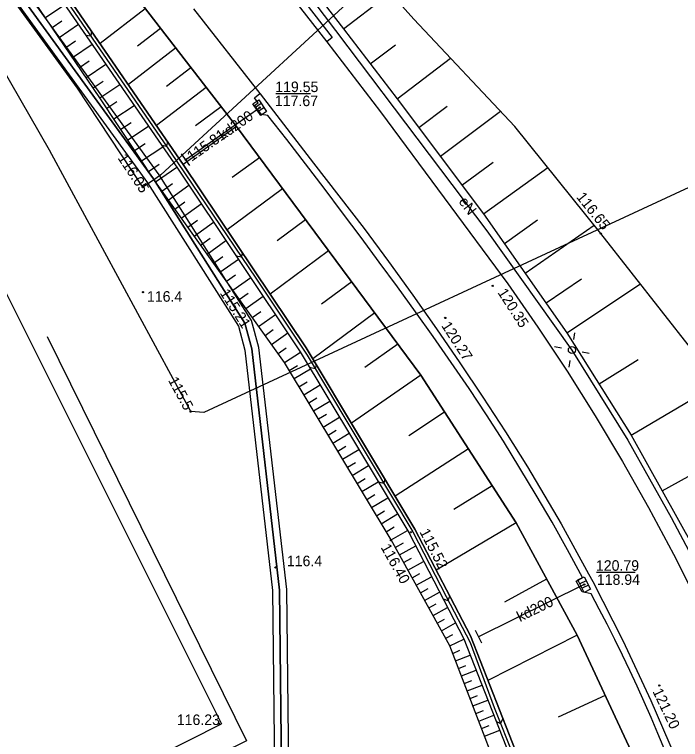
# Model space of a CAD drawing. Extents: x 6424617 to 6425697, y 5665845 to 5667190.
# Drawn here: x 6425353.2 to 6425400.6, y 5666910.6 to 5666962.1 of the extents above; entities that cross this region are included whole.
import ezdxf

# ---------------------------------------------------------------- set-up
doc = ezdxf.new("R2010")
doc.units = 0
for name, color, linetype in [('Warstwa 10', 7, 'Continuous'), ('Warstwa 12', 7, 'Continuous'), ('Warstwa 13', 7, 'Continuous'), ('Warstwa 14', 7, 'Continuous'), ('Warstwa 15', 7, 'Continuous'), ('Warstwa 2', 7, 'Continuous'), ('Warstwa 20', 7, 'Continuous'), ('Warstwa 21', 7, 'Continuous'), ('Warstwa 25', 7, 'Continuous'), ('Warstwa 4', 7, 'Continuous'), ('Warstwa 47', 7, 'Continuous'), ('Warstwa 6', 7, 'Continuous'), ('Warstwa 61', 7, 'Continuous'), ('Warstwa 8', 7, 'Continuous'), ('Warstwa 9', 7, 'Continuous')]:
    doc.layers.add(name, color=color, linetype=linetype)

msp = doc.modelspace()

# ---------------------------------------------------------------- linework, layer by layer
at = {"layer": 'Warstwa 10'}
msp.add_lwpolyline([(6425365.002, 5666813.998), (6425369.58, 5666830.63), (6425372.31, 5666841.36), (6425374.37, 5666850.14), (6425374.47, 5666862.67), (6425373.34, 5666884.86), (6425372.35, 5666897.94), (6425372.09, 5666921.2), (6425370.11, 5666938.36), (6425369.62, 5666940.17), (6425363.11, 5666950.45), (6425345.89, 5666974.19), (6425342.73, 5666979.13), (6425333.68, 5666990.9), (6425313.986, 5667019.515)], dxfattribs=at)
at = {"layer": 'Warstwa 12'}
for points in [[(6425464.654, 5666907.42), (6425437.078, 5666914.799), (6425417.814, 5666920.177), (6425402.666, 5666949.76), (6425401.834, 5666950.142), (6425366.69, 5666933.829), (6425365.771, 5666933.887), (6425355.729, 5666952.491), (6425344.802, 5666971.496), (6425344.013, 5666972.39), (6425340.424, 5666977.922), (6425339.576, 5666978.999), (6425339.462, 5666979.144), (6425339.323, 5666979.308), (6425317.451, 5667007.184), (6425317.021, 5667007.709), (6425316.481, 5667008.227), (6425313.859, 5667009.022)], [(6425348.14, 5666997.42), (6425353.37, 5666990.86), (6425362.83, 5666978.49), (6425371.96, 5666966.45), (6425386.81, 5666946.74), (6425392.86, 5666938.27), (6425396.85, 5666931.85), (6425399.93, 5666926.36), (6425402.86, 5666920.8), (6425405.92, 5666914.19), (6425408.7, 5666907.17), (6425410.7, 5666901.75), (6425412.27, 5666897.16), (6425413.44, 5666892.95), (6425414.78, 5666886.9), (6425415.89, 5666881.95), (6425416.77, 5666877.58), (6425417.4, 5666873.25), (6425418.12, 5666868.16), (6425418.38, 5666863.9), (6425418.7, 5666858.55), (6425418.2, 5666857.76)], [(6425553.71, 5666947.2), (6425549.6, 5666948.95), (6425497.24, 5666962.99), (6425496.43, 5666962.29), (6425494.49, 5666954.59), (6425489.02, 5666931.76), (6425484.64, 5666933.61), (6425476.81, 5666937.15), (6425438.84, 5666952.53), (6425435.57, 5666952.21), (6425429.97, 5666954.78), (6425402.11, 5666966.81), (6425387.27, 5666972.4), (6425380.77, 5666966.54), (6425363.64, 5666950.72), (6425363.13, 5666950.36), (6425362.37, 5666949.84), (6425357.72, 5666956.9), (6425346.14, 5666972.82)], [(6425365.41, 5666951.81), (6425370.67, 5666955.51)], [(6425393.74, 5666921.59), (6425386.23, 5666917.88)]]:
    msp.add_lwpolyline(points, dxfattribs=at)
at = {"layer": 'Warstwa 13'}
for centre in [(6425362.377, 5666942.383), (6425371.797, 5666922.806)]:
    msp.add_circle(centre, 0.045, dxfattribs=at)
at = {"layer": 'Warstwa 14'}
for p, q in [((6425374.285, 5666956.488), (6425371.806, 5666956.488)), ((6425397.357, 5666922.444), (6425394.614, 5666922.444))]:
    msp.add_line(p, q, dxfattribs=at)
for centre in [(6425370.67, 5666955.51), (6425365.41, 5666951.81), (6425362.37, 5666949.84), (6425369.62, 5666940.17), (6425365.771, 5666933.887), (6425393.74, 5666921.59)]:
    msp.add_circle(centre, 0.045, dxfattribs=at)
at = {"layer": 'Warstwa 2'}
msp.add_circle((6425392.86, 5666938.27), 0.25, dxfattribs=at)
at = {"layer": 'Warstwa 20'}
for points in [[(6425314.103, 5667029.211), (6425315.581, 5667026.396), (6425321.09, 5667017.329), (6425326.707, 5667009.007), (6425332.328, 5667001.644), (6425369.012, 5666954.157), (6425382.127, 5666936.484), (6425388.892, 5666925.984), (6425393.247, 5666917.98), (6425397.216, 5666909.432), (6425400.558, 5666900.834), (6425403.756, 5666890.579), (6425406.309, 5666879.499), (6425407.78, 5666870.067), (6425408.67, 5666859.825), (6425408.853, 5666850.565), (6425408.345, 5666840.039), (6425407.685, 5666833.993), (6425407.004, 5666828.248), (6425405.898, 5666821.141), (6425404.522, 5666813.522)], [(6425393.298, 5666813.657), (6425395.438, 5666825.508), (6425396.774, 5666840.178), (6425397.83, 5666855.444), (6425397.308, 5666867.017), (6425395.387, 5666881.357), (6425392.961, 5666891.594), (6425389.511, 5666903.33), (6425384.19, 5666917.231), (6425380.005, 5666924.769), (6425372.43, 5666937.379), (6425363.259, 5666950.219), (6425359.316, 5666956.212), (6425352.524, 5666966.198), (6425341.504, 5666981.912), (6425329.825, 5666997.688), (6425317.161, 5667014.853), (6425313.991, 5667019.921)], [(6425349.632, 5666996.03), (6425376.62, 5666961.102), (6425380.441, 5666956.131), (6425386.586, 5666947.957), (6425392.505, 5666939.498), (6425397.085, 5666932.217), (6425401.495, 5666924.286), (6425406.312, 5666914.18), (6425409.035, 5666907.556), (6425411.392, 5666900.784), (6425413.657, 5666893.241), (6425415.732, 5666884.803), (6425417.068, 5666877.78), (6425418.262, 5666868.956), (6425418.975, 5666860.884)]]:
    msp.add_lwpolyline(points, dxfattribs=at)
at = {"layer": 'Warstwa 21'}
for p, q in [((6425365.697, 5666951.401), (6425365.123, 5666952.219)), ((6425386.453, 5666917.432), (6425386.007, 5666918.328))]:
    msp.add_line(p, q, dxfattribs=at)
for points in [[(6425314.038, 5667023.847), (6425318.834, 5667016.073), (6425331.461, 5666998.529), (6425342.663, 5666983.502), (6425354.15, 5666967.599), (6425365.232, 5666951.474), (6425373.98, 5666938.422), (6425381.71, 5666925.538), (6425385.644, 5666917.945), (6425391.142, 5666903.901), (6425395.001, 5666891.557), (6425397.184, 5666881.754), (6425399.285, 5666866.812), (6425399.444, 5666855.685), (6425398.462, 5666840.068), (6425397.038, 5666824.899), (6425394.925, 5666813.637)], [(6425314.027, 5667022.896), (6425318.409, 5667015.8), (6425331.056, 5666998.236), (6425342.258, 5666983.209), (6425353.745, 5666967.307), (6425364.827, 5666951.201), (6425373.555, 5666938.149), (6425381.265, 5666925.286), (6425385.18, 5666917.733), (6425390.679, 5666903.729), (6425394.518, 5666891.426), (6425396.682, 5666881.663), (6425398.785, 5666866.781), (6425398.944, 5666855.694), (6425397.963, 5666840.107), (6425396.539, 5666824.968), (6425394.409, 5666813.644)], [(6425418.975, 5666860.884), (6425419.06, 5666903.33), (6425418.902, 5666905.6), (6425415.908, 5666912.076), (6425410.886, 5666921.5), (6425406.057, 5666930.53), (6425401.387, 5666938.317), (6425394.923, 5666946.546), (6425388.818, 5666954.159), (6425381.634, 5666961.791), (6425371.584, 5666973.036), (6425362.387, 5666983.346), (6425359.931, 5666986.941), (6425351.65, 5666994.223), (6425349.632, 5666996.03)]]:
    msp.add_lwpolyline(points, dxfattribs=at)
at = {"layer": 'Warstwa 25'}
for centre in [(6425394.923, 5666946.546), (6425387.234, 5666942.834), (6425383.861, 5666940.554), (6425381.412, 5666925.304), (6425380.005, 5666924.732), (6425399.074, 5666914.411), (6425367.766, 5666911.715)]:
    msp.add_circle(centre, 0.045, dxfattribs=at)
at = {"layer": 'Warstwa 4'}
for p, q in [((6425370.78, 5666955.795), (6425370.365, 5666955.516)), ((6425370.975, 5666955.504), (6425370.56, 5666955.225)), ((6425393.888, 5666921.857), (6425393.439, 5666921.638)), ((6425394.041, 5666921.542), (6425393.592, 5666921.323))]:
    msp.add_line(p, q, dxfattribs=at)
for points in [[(6425370.598, 5666956.064), (6425371.156, 5666955.235), (6425370.742, 5666954.956), (6425370.184, 5666955.785)], [(6425393.746, 5666922.149), (6425394.184, 5666921.25), (6425393.734, 5666921.031), (6425393.296, 5666921.93)]]:
    msp.add_lwpolyline(points, close=True, dxfattribs=at)
for points in [[(6425355.568, 5666939.225), (6425369.744, 5666910.479), (6425355.472, 5666903.425)], [(6425392.992, 5666939.008), (6425393.08, 5666939.501)], [(6425392.122, 5666938.402), (6425391.629, 5666938.49)], [(6425393.598, 5666938.138), (6425394.091, 5666938.05)], [(6425392.728, 5666937.532), (6425392.64, 5666937.039)]]:
    msp.add_lwpolyline(points, dxfattribs=at)
at = {"layer": 'Warstwa 47'}
msp.add_lwpolyline([(6425314.103, 5667029.211), (6425315.581, 5667026.396), (6425321.09, 5667017.329), (6425326.707, 5667009.007), (6425332.328, 5667001.644), (6425369.012, 5666954.157), (6425382.127, 5666936.484), (6425388.892, 5666925.984), (6425393.247, 5666917.98), (6425397.216, 5666909.432), (6425400.558, 5666900.834), (6425403.756, 5666890.579), (6425406.309, 5666879.499), (6425407.78, 5666870.067), (6425408.67, 5666859.825), (6425408.853, 5666850.565), (6425408.345, 5666840.039), (6425407.685, 5666833.993), (6425407.004, 5666828.248), (6425405.898, 5666821.141), (6425404.522, 5666813.522)], dxfattribs=at)
at = {"layer": 'Warstwa 6'}
for points in [[(6425342.223, 5667003.977), (6425349.026, 5666995.191), (6425349.392, 5666995.484), (6425349.93, 5666994.814), (6425349.857, 5666994.106), (6425364.374, 5666975.377), (6425364.688, 5666975.622), (6425365.236, 5666974.942), (6425365.155, 5666974.303), (6425375.829, 5666960.496), (6425375.433, 5666960.183)], [(6425400.161, 5666908.173), (6425398.973, 5666911.002), (6425398.493, 5666912.127), (6425398.002, 5666913.246), (6425397.499, 5666914.36), (6425396.985, 5666915.469), (6425396.459, 5666916.573), (6425395.921, 5666917.671), (6425395.372, 5666918.763), (6425394.812, 5666919.85), (6425394.24, 5666920.93), (6425393.603, 5666921.072), (6425393.166, 5666921.83), (6425393.621, 5666922.102), (6425392.55, 5666924.069), (6425391.451, 5666926.02), (6425390.325, 5666927.956), (6425389.172, 5666929.875), (6425387.992, 5666931.778), (6425386.785, 5666933.665), (6425385.552, 5666935.534), (6425384.292, 5666937.386), (6425383.007, 5666939.219), (6425381.737, 5666940.995), (6425380.458, 5666942.764), (6425379.17, 5666944.527), (6425377.872, 5666946.282), (6425376.566, 5666948.031), (6425375.25, 5666949.773), (6425373.924, 5666951.508), (6425372.59, 5666953.236), (6425371.247, 5666954.957), (6425370.788, 5666955.015), (6425370.3, 5666955.654), (6425370.563, 5666955.859), (6425370.29, 5666956.214), (6425370.685, 5666956.517)]]:
    msp.add_lwpolyline(points, dxfattribs=at)
at = {"layer": 'Warstwa 61'}
msp.add_lwpolyline([(6425313.986, 5667019.516), (6425314.387, 5667018.932), (6425333.673, 5666990.911), (6425333.688, 5666990.89), (6425342.73, 5666979.13), (6425345.89, 5666974.19), (6425363.11, 5666950.45), (6425369.62, 5666940.17), (6425370.11, 5666938.36), (6425372.09, 5666921.2), (6425372.35, 5666897.94), (6425373.34, 5666884.86), (6425374.47, 5666862.67), (6425374.37, 5666850.14), (6425372.31, 5666841.36), (6425369.581, 5666830.635), (6425369.579, 5666830.625), (6425365.037, 5666814.125), (6425365.002, 5666813.999)], dxfattribs=at)
at = {"layer": 'Warstwa 8'}
for p, q in [((6425341.827, 5667003.674), (6425375.433, 5666960.183)), ((6425365.975, 5666962.526), (6425370.685, 5666956.517)), ((6425375.433, 5666960.183), (6425379.264, 5666955.202)), ((6425370.685, 5666956.517), (6425370.699, 5666956.498)), ((6425370.699, 5666956.498), (6425374.497, 5666951.557)), ((6425379.264, 5666955.202), (6425388.307, 5666942.985)), ((6425374.497, 5666951.557), (6425376.306, 5666949.245)), ((6425376.306, 5666949.245), (6425378.086, 5666946.911)), ((6425350.065, 5666947.457), (6425367.965, 5666911.672)), ((6425378.086, 5666946.911), (6425379.837, 5666944.554)), ((6425379.837, 5666944.554), (6425381.558, 5666942.175)), ((6425388.307, 5666942.985), (6425390.452, 5666939.897)), ((6425381.558, 5666942.175), (6425383.248, 5666939.775)), ((6425383.248, 5666939.775), (6425384.908, 5666937.353)), ((6425390.452, 5666939.897), (6425392.526, 5666936.761)), ((6425384.908, 5666937.353), (6425386.537, 5666934.911)), ((6425392.526, 5666936.761), (6425394.526, 5666933.577)), ((6425386.537, 5666934.911), (6425388.135, 5666932.448)), ((6425394.526, 5666933.577), (6425396.452, 5666930.348)), ((6425388.135, 5666932.448), (6425389.702, 5666929.965)), ((6425396.452, 5666930.348), (6425398.304, 5666927.076)), ((6425389.702, 5666929.965), (6425389.707, 5666929.956)), ((6425389.707, 5666929.956), (6425392.09, 5666925.916)), ((6425398.304, 5666927.076), (6425400.079, 5666923.761)), ((6425392.09, 5666925.916), (6425394.043, 5666922.355)), ((6425400.079, 5666923.761), (6425401.778, 5666920.407)), ((6425394.043, 5666922.355), (6425394.35, 5666921.795)), ((6425394.35, 5666921.795), (6425396.48, 5666917.606)), ((6425396.48, 5666917.606), (6425398.479, 5666913.352)), ((6425398.479, 5666913.352), (6425400.344, 5666909.037)), ((6425356.104, 5666905.744), (6425367.965, 5666911.672))]:
    msp.add_line(p, q, dxfattribs=at)
msp.add_lwpolyline([(6425372.85, 5666897.962), (6425372.59, 5666921.232), (6425370.602, 5666938.455), (6425370.083, 5666940.374), (6425363.524, 5666950.731), (6425346.303, 5666974.472), (6425343.14, 5666979.418), (6425334.084, 5666991.194), (6425313.996, 5667020.382), (6425313.975, 5667018.649), (6425333.276, 5666990.606), (6425342.32, 5666978.842), (6425345.477, 5666973.908), (6425362.696, 5666950.169), (6425369.157, 5666939.966), (6425369.618, 5666938.265), (6425371.59, 5666921.168), (6425371.85, 5666897.918)], dxfattribs=at)
at = {"layer": 'Warstwa 9'}
for p, q in [((6425353.333, 5666968.354), (6425363.832, 5666953.071)), ((6425376.62, 5666961.102), (6425379.954, 5666963.67)), ((6425355.435, 5666961.918), (6425356.809, 5666962.853)), ((6425362.538, 5666962.537), (6425359.331, 5666960.06)), ((6425355.92, 5666961.205), (6425356.609, 5666961.674)), ((6425356.405, 5666960.492), (6425357.787, 5666961.432)), ((6425358.721, 5666960.948), (6425358.657, 5666960.603)), ((6425363.617, 5666961.14), (6425361.975, 5666959.872)), ((6425356.89, 5666959.778), (6425357.583, 5666960.25)), ((6425358.314, 5666960.667), (6425358.657, 5666960.603)), ((6425357.375, 5666959.065), (6425358.765, 5666960.011)), ((6425364.696, 5666959.744), (6425361.334, 5666957.146)), ((6425378.53, 5666958.616), (6425380.314, 5666959.981)), ((6425357.86, 5666958.352), (6425358.557, 5666958.826)), ((6425380.441, 5666956.131), (6425384.242, 5666959.02)), ((6425358.346, 5666957.639), (6425359.743, 5666958.589)), ((6425365.775, 5666958.347), (6425364.055, 5666957.018)), ((6425358.831, 5666956.926), (6425359.534, 5666957.399)), ((6425359.316, 5666956.212), (6425360.729, 5666957.157)), ((6425366.854, 5666956.95), (6425363.336, 5666954.232)), ((6425359.809, 5666955.463), (6425360.525, 5666955.938)), ((6425360.302, 5666954.714), (6425361.753, 5666955.669)), ((6425381.977, 5666954.088), (6425383.995, 5666955.613)), ((6425367.933, 5666955.554), (6425366.108, 5666954.203)), ((6425383.513, 5666952.044), (6425387.785, 5666955.256)), ((6425360.795, 5666953.965), (6425361.528, 5666954.448)), ((6425361.288, 5666953.216), (6425362.769, 5666954.192)), ((6425369.012, 5666954.157), (6425365.232, 5666951.474)), ((6425363.832, 5666953.071), (6425370.39, 5666943.382)), ((6425364.107, 5666953.11), (6425364.04, 5666952.763)), ((6425361.78, 5666952.466), (6425362.529, 5666952.96)), ((6425362.273, 5666951.717), (6425363.786, 5666952.714)), ((6425363.708, 5666952.827), (6425364.04, 5666952.763)), ((6425362.766, 5666950.968), (6425363.525, 5666951.479)), ((6425370.652, 5666951.948), (6425368.722, 5666950.547)), ((6425385.05, 5666950), (6425387.257, 5666951.629)), ((6425363.259, 5666950.219), (6425364.783, 5666951.265)), ((6425386.586, 5666947.957), (6425391.143, 5666951.26)), ((6425363.717, 5666949.577), (6425364.465, 5666950.1)), ((6425364.176, 5666948.935), (6425365.642, 5666949.982)), ((6425372.291, 5666949.739), (6425368.353, 5666946.817)), ((6425364.635, 5666948.293), (6425365.358, 5666948.809)), ((6425365.093, 5666947.651), (6425366.519, 5666948.67)), ((6425365.552, 5666947.009), (6425366.255, 5666947.512)), ((6425366.01, 5666946.367), (6425367.397, 5666947.358)), ((6425373.931, 5666947.53), (6425371.909, 5666946.029)), ((6425388.066, 5666945.842), (6425390.428, 5666947.524)), ((6425389.546, 5666943.728), (6425394.438, 5666947.151)), ((6425366.468, 5666945.725), (6425367.152, 5666946.214)), ((6425366.927, 5666945.083), (6425368.274, 5666946.046)), ((6425375.57, 5666945.32), (6425371.42, 5666942.241)), ((6425367.386, 5666944.441), (6425368.049, 5666944.915)), ((6425367.844, 5666943.799), (6425369.152, 5666944.733)), ((6425369.002, 5666944.958), (6425369.371, 5666944.887)), ((6425369.433, 5666945.206), (6425369.371, 5666944.887)), ((6425368.303, 5666943.157), (6425368.947, 5666943.617)), ((6425368.762, 5666942.515), (6425370.03, 5666943.421)), ((6425370.39, 5666943.382), (6425374.048, 5666937.912)), ((6425391.026, 5666941.613), (6425393.556, 5666943.336)), ((6425377.209, 5666943.111), (6425375.072, 5666941.525)), ((6425392.505, 5666939.498), (6425397.733, 5666942.969)), ((6425369.22, 5666941.873), (6425369.844, 5666942.319)), ((6425369.679, 5666941.231), (6425370.907, 5666942.108)), ((6425370.137, 5666940.589), (6425370.742, 5666941.02)), ((6425370.596, 5666939.947), (6425371.785, 5666940.796)), ((6425378.848, 5666940.902), (6425374.45, 5666937.638)), ((6425371.055, 5666939.305), (6425371.639, 5666939.722)), ((6425371.513, 5666938.663), (6425372.662, 5666939.484)), ((6425380.488, 5666938.693), (6425378.154, 5666937.024)), ((6425371.972, 5666938.021), (6425372.544, 5666938.413)), ((6425372.43, 5666937.379), (6425373.569, 5666938.126)), ((6425374.048, 5666937.912), (6425381.562, 5666925.327)), ((6425394.795, 5666935.858), (6425397.57, 5666937.595)), ((6425372.774, 5666936.806), (6425373.35, 5666937.168)), ((6425374.208, 5666937.06), (6425374.618, 5666936.956)), ((6425374.69, 5666937.239), (6425374.618, 5666936.956)), ((6425373.119, 5666936.233), (6425374.284, 5666936.933)), ((6425382.127, 5666936.484), (6425377.19, 5666933.071)), ((6425373.463, 5666935.66), (6425374.045, 5666936.01)), ((6425373.807, 5666935.086), (6425374.971, 5666935.786)), ((6425397.085, 5666932.217), (6425402.959, 5666935.696)), ((6425374.152, 5666934.513), (6425374.733, 5666934.863)), ((6425374.496, 5666933.94), (6425375.659, 5666934.639)), ((6425374.841, 5666933.367), (6425375.422, 5666933.716)), ((6425375.185, 5666932.794), (6425376.346, 5666933.492)), ((6425383.818, 5666933.859), (6425381.283, 5666932.167)), ((6425375.529, 5666932.22), (6425376.11, 5666932.57)), ((6425375.873, 5666931.647), (6425377.034, 5666932.345)), ((6425376.217, 5666931.074), (6425376.797, 5666931.423)), ((6425376.562, 5666930.501), (6425377.721, 5666931.198)), ((6425385.51, 5666931.234), (6425380.304, 5666927.88)), ((6425376.906, 5666929.928), (6425377.485, 5666930.276)), ((6425377.25, 5666929.354), (6425378.409, 5666930.051)), ((6425399.29, 5666928.252), (6425402.306, 5666929.921)), ((6425377.594, 5666928.781), (6425378.174, 5666929.129)), ((6425377.939, 5666928.208), (6425379.096, 5666928.904)), ((6425379.106, 5666928.888), (6425379.494, 5666928.79)), ((6425379.572, 5666929.101), (6425379.494, 5666928.79)), ((6425387.201, 5666928.609), (6425384.482, 5666926.931)), ((6425378.284, 5666927.635), (6425378.862, 5666927.983)), ((6425378.628, 5666927.062), (6425379.784, 5666927.757)), ((6425378.972, 5666926.488), (6425379.55, 5666926.836)), ((6425379.316, 5666925.915), (6425380.471, 5666926.61)), ((6425379.66, 5666925.342), (6425380.241, 5666925.684)), ((6425388.892, 5666925.984), (6425383.22, 5666922.624)), ((6425380.005, 5666924.769), (6425381.171, 5666925.442)), ((6425381.562, 5666925.327), (6425383.916, 5666920.751)), ((6425380.304, 5666924.23), (6425380.884, 5666924.559)), ((6425380.603, 5666923.692), (6425381.758, 5666924.334)), ((6425380.902, 5666923.154), (6425381.472, 5666923.47)), ((6425381.201, 5666922.615), (6425382.326, 5666923.24)), ((6425381.5, 5666922.076), (6425382.055, 5666922.385)), ((6425381.799, 5666921.538), (6425382.893, 5666922.146)), ((6425391.069, 5666921.982), (6425388.061, 5666920.341)), ((6425382.098, 5666921), (6425382.637, 5666921.3)), ((6425382.396, 5666920.462), (6425383.459, 5666921.053)), ((6425383.702, 5666920.584), (6425384.048, 5666920.448)), ((6425383.916, 5666920.751), (6425385.621, 5666917.47)), ((6425384.177, 5666920.776), (6425384.048, 5666920.448)), ((6425382.695, 5666919.924), (6425383.219, 5666920.215)), ((6425382.994, 5666919.385), (6425384.026, 5666919.959)), ((6425383.293, 5666918.846), (6425383.802, 5666919.129)), ((6425383.592, 5666918.308), (6425384.594, 5666918.864)), ((6425383.891, 5666917.77), (6425384.392, 5666918.026)), ((6425393.247, 5666917.98), (6425386.884, 5666914.777)), ((6425384.19, 5666917.231), (6425385.193, 5666917.699)), ((6425385.621, 5666917.47), (6425387.348, 5666912.851)), ((6425384.394, 5666916.696), (6425384.906, 5666916.913)), ((6425384.599, 5666916.162), (6425385.64, 5666916.561)), ((6425384.804, 5666915.627), (6425385.327, 5666915.827)), ((6425385.009, 5666915.092), (6425386.059, 5666915.494)), ((6425385.214, 5666914.558), (6425385.741, 5666914.76)), ((6425385.418, 5666914.023), (6425386.477, 5666914.429)), ((6425385.622, 5666913.488), (6425386.154, 5666913.692)), ((6425385.827, 5666912.954), (6425386.896, 5666913.363)), ((6425395.232, 5666913.706), (6425391.876, 5666912.153)), ((6425387.348, 5666912.851), (6425390.945, 5666903.719)), ((6425386.032, 5666912.419), (6425386.568, 5666912.624)), ((6425386.237, 5666911.884), (6425387.314, 5666912.297)), ((6425387.494, 5666911.841), (6425387.798, 5666911.708)), ((6425387.949, 5666912.056), (6425387.798, 5666911.708)), ((6425386.442, 5666911.35), (6425386.982, 5666911.557)), ((6425386.646, 5666910.815), (6425387.733, 5666911.231))]:
    msp.add_line(p, q, dxfattribs=at)
for points in [[(6425397.216, 5666909.432), (6425393.247, 5666917.98), (6425388.892, 5666925.984), (6425382.127, 5666936.484), (6425369.012, 5666954.157), (6425332.328, 5667001.644), (6425326.707, 5667009.007), (6425321.09, 5667017.329), (6425315.581, 5667026.396), (6425314.103, 5667029.211), (6425314.038, 5667023.847), (6425318.834, 5667016.073), (6425331.461, 5666998.529), (6425342.663, 5666983.502), (6425354.15, 5666967.599), (6425365.232, 5666951.474), (6425373.98, 5666938.422), (6425381.71, 5666925.538), (6425385.644, 5666917.945), (6425391.142, 5666903.901)], [(6425391.142, 5666903.901), (6425385.644, 5666917.945), (6425381.71, 5666925.538), (6425373.98, 5666938.422), (6425365.232, 5666951.474), (6425354.15, 5666967.599), (6425342.663, 5666983.502), (6425331.461, 5666998.529), (6425318.834, 5667016.073), (6425314.038, 5667023.847), (6425314.027, 5667022.896), (6425318.409, 5667015.8), (6425331.056, 5666998.236), (6425342.258, 5666983.209), (6425353.745, 5666967.307), (6425364.827, 5666951.201), (6425373.555, 5666938.149), (6425381.265, 5666925.286), (6425385.18, 5666917.733), (6425390.679, 5666903.729)], [(6425389.511, 5666903.33), (6425384.19, 5666917.231), (6425380.005, 5666924.769), (6425372.43, 5666937.379), (6425363.259, 5666950.219), (6425359.316, 5666956.212), (6425352.524, 5666966.198), (6425341.504, 5666981.912), (6425329.825, 5666997.688), (6425317.161, 5667014.853), (6425313.991, 5667019.921), (6425314.027, 5667022.896), (6425318.409, 5667015.8), (6425331.056, 5666998.236), (6425342.258, 5666983.209), (6425353.745, 5666967.307), (6425364.827, 5666951.201), (6425373.555, 5666938.149), (6425381.265, 5666925.286), (6425385.18, 5666917.733), (6425390.679, 5666903.729)], [(6425418.902, 5666905.6), (6425415.908, 5666912.076), (6425410.886, 5666921.5), (6425406.057, 5666930.53), (6425401.387, 5666938.317), (6425394.923, 5666946.546), (6425388.818, 5666954.159), (6425381.634, 5666961.791), (6425371.584, 5666973.036), (6425362.387, 5666983.346), (6425359.931, 5666986.941), (6425351.65, 5666994.223), (6425349.632, 5666996.03), (6425376.62, 5666961.102), (6425380.441, 5666956.131), (6425386.586, 5666947.957), (6425392.505, 5666939.498), (6425397.085, 5666932.217), (6425401.495, 5666924.286), (6425406.312, 5666914.18), (6425409.035, 5666907.556)]]:
    msp.add_lwpolyline(points, dxfattribs=at)

# ---------------------------------------------------------------- texts
at = {"layer": 'Warstwa 13'}
for s, rotation, p in [('kd200', 35.1223, (6425368.058, 5666953.179)), ('eN', 306.9965, (6425384.773, 5666948.82)), ('kd200', 26.2873, (6425389.176, 5666918.917))]:
    msp.add_text(s, height=0.75, rotation=rotation, dxfattribs=at).set_placement(p)
for p in [(6425362.657, 5666941.704), (6425372.601, 5666922.893)]:
    msp.add_text('116.4', height=0.75, dxfattribs=at).set_placement(p)
at = {"layer": 'Warstwa 14'}
for s, p in [('117.67', (6425371.752, 5666955.612)), ('118.94', (6425394.638, 5666921.568))]:
    msp.add_text(s, height=0.75, dxfattribs=at).set_placement(p)
for s, rotation, p in [('115.81', 35.1223, (6425365.834, 5666951.65)), ('116.05', 303.3697, (6425360.55, 5666951.92)), ('115.21', 302.3441, (6425367.812, 5666942.324)), ('115.5', 298.3563, (6425364.141, 5666936.119))]:
    msp.add_text(s, height=0.75, rotation=rotation, dxfattribs=at).set_placement(p)
at = {"layer": 'Warstwa 15'}
for s, p in [('119.55', (6425371.775, 5666956.612)), ('120.79', (6425394.57, 5666922.568))]:
    msp.add_text(s, height=0.75, dxfattribs=at).set_placement(p)
at = {"layer": 'Warstwa 25'}
for s, rotation, p in [('116.65', 308.7268, (6425393.139, 5666949.133)), ('120.35', 302.791, (6425387.554, 5666942.356)), ('120.27', 302.791, (6425383.558, 5666939.997)), ('115.52', 297.3995, (6425382.015, 5666925.335)), ('116.40', 299.0381, (6425379.25, 5666924.239)), ('121.20', 295.4858, (6425398.576, 5666914.001))]:
    msp.add_text(s, height=0.75, rotation=rotation, dxfattribs=at).set_placement(p)
msp.add_text('116.23', height=0.75, dxfattribs=at).set_placement((6425364.779, 5666911.599))

doc.saveas('drawing.dxf')
